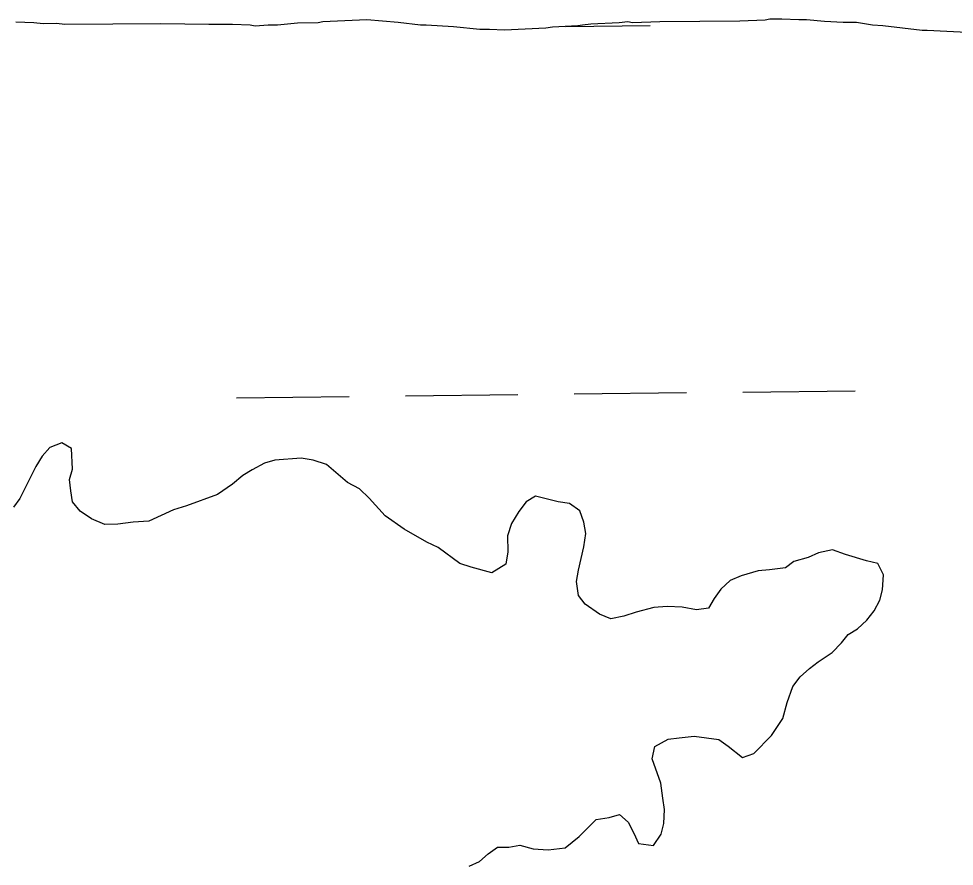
# Model space of a CAD drawing. Extents: x 3684037 to 3722149, y 433263 to 459021.
# Drawn here: x 3688593.8 to 3688860, y 448357.3 to 448598.5 of the extents above; entities that cross this region are included whole.
import ezdxf

# ---------------------------------------------------------------- set-up
doc = ezdxf.new("R2010")
doc.units = 0
doc.layers.add('V-TOPO-SHOR', color=7, linetype='Continuous')
doc.layers.add('V-WETL-SWMP', color=7, linetype='Continuous')

msp = doc.modelspace()

# ---------------------------------------------------------------- linework, layer by layer
at = {"layer": 'V-TOPO-SHOR'}
for p, q in [((3688593, 448597.7), (3688598.09, 448597.46)), ((3688678.95, 448597.44), (3688680.28, 448597.72)), ((3688680.28, 448597.72), (3688692.86, 448598.33)), ((3688692.86, 448598.33), (3688701.71, 448597.59)), ((3688701.71, 448597.59), (3688708.14, 448596.82)), ((3688764.63, 448597.45), (3688767.04, 448597.73)), ((3688767.04, 448597.73), (3688768.38, 448597.47)), ((3688768.38, 448597.47), (3688776.14, 448597.79)), ((3688776.14, 448597.79), (3688798.9, 448597.94)), ((3688798.9, 448597.94), (3688806.12, 448598.25)), ((3688806.12, 448598.25), (3688807.46, 448598.53)), ((3688807.46, 448598.53), (3688810.94, 448598.55)), ((3688810.94, 448598.55), (3688815.76, 448598.31)), ((3688815.76, 448598.31), (3688817.91, 448598.32)), ((3688817.91, 448598.32), (3688823, 448597.82)), ((3688823, 448597.82), (3688828.35, 448597.59)), ((3688828.35, 448597.59), (3688832.1, 448597.61)), ((3688832.1, 448597.61), (3688836.66, 448596.84)), ((3688598.09, 448597.46), (3688600.76, 448597.21)), ((3688600.76, 448597.21), (3688604.51, 448597.24)), ((3688604.51, 448597.24), (3688606.92, 448596.98)), ((3688606.92, 448596.98), (3688634.23, 448597.16)), ((3688634.23, 448597.16), (3688647.89, 448596.98)), ((3688647.89, 448596.98), (3688654.58, 448597.02)), ((3688654.58, 448597.02), (3688659.67, 448596.78)), ((3688659.67, 448596.78), (3688661.01, 448596.52)), ((3688661.01, 448596.52), (3688664.76, 448596.82)), ((3688664.76, 448596.82), (3688667.44, 448596.83)), ((3688667.44, 448596.83), (3688673.06, 448597.4)), ((3688673.06, 448597.4), (3688678.95, 448597.44)), ((3688708.14, 448596.82), (3688709.74, 448596.83)), ((3688709.74, 448596.83), (3688717.51, 448596.35)), ((3688717.51, 448596.35), (3688725.01, 448595.59)), ((3688725.01, 448595.59), (3688727.69, 448595.61)), ((3688727.69, 448595.61), (3688731.98, 448595.37)), ((3688731.98, 448595.37), (3688743.75, 448595.98)), ((3688743.75, 448595.98), (3688745.63, 448596.26)), ((3688745.63, 448596.26), (3688752.85, 448596.57)), ((3688752.85, 448596.57), (3688754.19, 448596.85)), ((3688754.19, 448596.85), (3688756.6, 448597.13)), ((3688756.6, 448597.13), (3688764.63, 448597.45)), ((3688836.66, 448596.84), (3688839.6, 448596.59)), ((3688839.6, 448596.59), (3688850.86, 448595.32)), ((3688850.86, 448595.32), (3688852.2, 448595.33)), ((3688852.2, 448595.33), (3688865.32, 448594.61)), ((3688606.07, 448477.83), (3688602.6, 448476.47)), ((3688608.76, 448476.24), (3688606.07, 448477.83)), ((3688602.6, 448476.47), (3688600.48, 448474.05)), ((3688609.07, 448470.35), (3688608.76, 448476.24)), ((3688600.48, 448474.05), (3688598.62, 448471.09)), ((3688666.62, 448472.86), (3688663.68, 448472.04)), ((3688674.11, 448473.44), (3688666.62, 448472.86)), ((3688677.6, 448472.93), (3688674.11, 448473.44)), ((3688681.35, 448471.61), (3688677.6, 448472.93)), ((3688598.62, 448471.09), (3688594.13, 448461.96)), ((3688608.28, 448467.4), (3688609.07, 448470.35)), ((3688660.21, 448470.14), (3688657.54, 448468.52)), ((3688663.68, 448472.04), (3688660.21, 448470.14)), ((3688687.28, 448466.56), (3688681.35, 448471.61)), ((3688608.57, 448464.19), (3688608.28, 448467.4)), ((3688657.54, 448468.52), (3688654.61, 448466.09)), ((3688654.61, 448466.09), (3688650.35, 448463.12)), ((3688690.77, 448464.71), (3688687.28, 448466.56)), ((3688693.46, 448462.05), (3688690.77, 448464.71)), ((3688594.13, 448461.96), (3688592.27, 448459.53)), ((3688609.13, 448460.98), (3688608.57, 448464.19)), ((3688650.35, 448463.12), (3688641.53, 448459.85)), ((3688698.05, 448456.99), (3688693.46, 448462.05)), ((3688740.85, 448462.62), (3688738.18, 448461)), ((3688747.29, 448461.06), (3688740.85, 448462.62)), ((3688611.29, 448458.32), (3688609.13, 448460.98)), ((3688641.53, 448459.85), (3688637.79, 448458.75)), ((3688738.18, 448461), (3688736.06, 448458.31)), ((3688750.5, 448460.54), (3688747.29, 448461.06)), ((3688753.46, 448458.42), (3688750.5, 448460.54)), ((3688614.51, 448456.2), (3688611.29, 448458.32)), ((3688637.79, 448458.75), (3688630.85, 448455.5)), ((3688703.43, 448453.28), (3688698.05, 448456.99)), ((3688736.06, 448458.31), (3688733.94, 448454.81)), ((3688754.55, 448455.21), (3688753.46, 448458.42)), ((3688618.27, 448454.61), (3688614.51, 448456.2)), ((3688622.02, 448454.64), (3688618.27, 448454.61)), ((3688626.3, 448455.2), (3688622.02, 448454.64)), ((3688630.85, 448455.5), (3688626.3, 448455.2)), ((3688733.94, 448454.81), (3688732.89, 448451.33)), ((3688755.11, 448452), (3688754.55, 448455.21)), ((3688709.87, 448449.57), (3688703.43, 448453.28)), ((3688732.89, 448451.33), (3688732.92, 448446.77)), ((3688754.6, 448448.25), (3688755.11, 448452)), ((3688713.1, 448447.99), (3688709.87, 448449.57)), ((3688719.28, 448443.47), (3688713.1, 448447.99)), ((3688732.92, 448446.77), (3688732.41, 448443.29)), ((3688753.03, 448441.55), (3688754.6, 448448.25)), ((3688821.28, 448446.53), (3688818.34, 448445.17)), ((3688825.29, 448447.36), (3688821.28, 448446.53)), ((3688829.05, 448446.05), (3688825.29, 448447.36)), ((3688834.95, 448444.21), (3688829.05, 448446.05)), ((3688722.5, 448442.42), (3688719.28, 448443.47)), ((3688732.41, 448443.29), (3688728.41, 448440.85)), ((3688814.33, 448444.08), (3688811.94, 448442.19)), ((3688818.34, 448445.17), (3688814.33, 448444.08)), ((3688838.17, 448443.43), (3688834.95, 448444.21)), ((3688839.79, 448440.22), (3688838.17, 448443.43)), ((3688728.41, 448440.85), (3688722.5, 448442.42)), ((3688752.52, 448438.33), (3688753.03, 448441.55)), ((3688804.18, 448441.34), (3688799.37, 448439.97)), ((3688807.39, 448441.62), (3688804.18, 448441.34)), ((3688811.94, 448442.19), (3688807.39, 448441.62)), ((3688753.08, 448434.32), (3688752.52, 448438.33)), ((3688796.16, 448438.61), (3688793.5, 448436.18)), ((3688799.37, 448439.97), (3688796.16, 448438.61)), ((3688839.55, 448435.94), (3688839.79, 448440.22)), ((3688793.5, 448436.18), (3688791.64, 448433.49)), ((3688838.77, 448432.99), (3688839.55, 448435.94)), ((3688754.97, 448431.92), (3688753.08, 448434.32)), ((3688791.64, 448433.49), (3688790.05, 448430.8)), ((3688837.18, 448430.03), (3688838.77, 448432.99)), ((3688759, 448429), (3688754.97, 448431.92)), ((3688774.52, 448430.97), (3688769.44, 448429.6)), ((3688778.27, 448431.26), (3688774.52, 448430.97)), ((3688782.55, 448431.02), (3688778.27, 448431.26)), ((3688786.57, 448430.25), (3688782.55, 448431.02)), ((3688790.05, 448430.8), (3688786.57, 448430.25)), ((3688835.06, 448427.34), (3688837.18, 448430.03)), ((3688762.23, 448427.68), (3688759, 448429)), ((3688765.97, 448428.51), (3688762.23, 448427.68)), ((3688769.44, 448429.6), (3688765.97, 448428.51)), ((3688832.39, 448424.91), (3688835.06, 448427.34)), ((3688829.73, 448423.29), (3688832.39, 448424.91)), ((3688827.87, 448420.87), (3688829.73, 448423.29)), ((3688825.21, 448418.18), (3688827.87, 448420.87)), ((3688821.21, 448415.47), (3688825.21, 448418.18)), ((3688818.81, 448413.58), (3688821.21, 448415.47)), ((3688816.15, 448411.16), (3688818.81, 448413.58)), ((3688814.02, 448408.46), (3688816.15, 448411.16)), ((3688812.45, 448403.9), (3688814.02, 448408.46)), ((3688811.14, 448399.34), (3688812.45, 448403.9)), ((3688807.95, 448394.5), (3688811.14, 448399.34)), ((3688774.77, 448391.35), (3688778.51, 448393.51)), ((3688778.51, 448393.51), (3688781.72, 448393.8)), ((3688781.72, 448393.8), (3688786, 448394.36)), ((3688786, 448394.36), (3688792.97, 448393.34)), ((3688792.97, 448393.34), (3688795.66, 448391.48)), ((3688802.9, 448389.38), (3688807.95, 448394.5)), ((3688773.99, 448387.86), (3688774.77, 448391.35)), ((3688795.66, 448391.48), (3688799.69, 448388.29)), ((3688776.45, 448380.92), (3688773.99, 448387.86)), ((3688799.69, 448388.29), (3688802.9, 448389.38)), ((3688777.01, 448376.63), (3688776.45, 448380.92)), ((3688777.56, 448373.43), (3688777.01, 448376.63)), ((3688761.78, 448371.18), (3688764.72, 448372)), ((3688764.72, 448372), (3688767.14, 448369.88)), ((3688777.32, 448369.41), (3688777.56, 448373.43)), ((3688753.25, 448365.77), (3688758.04, 448370.62)), ((3688758.04, 448370.62), (3688761.78, 448371.18)), ((3688767.14, 448369.88), (3688768.77, 448366.68)), ((3688776.54, 448366.46), (3688777.32, 448369.41)), ((3688768.77, 448366.68), (3688770.13, 448363.74)), ((3688774.42, 448363.23), (3688776.54, 448366.46)), ((3688749.25, 448362.54), (3688753.25, 448365.77)), ((3688770.13, 448363.74), (3688774.42, 448363.23)), ((3688724.91, 448358.63), (3688727.31, 448360.79)), ((3688727.31, 448360.79), (3688729.97, 448362.68)), ((3688729.97, 448362.68), (3688733.19, 448362.7)), ((3688733.19, 448362.7), (3688736.4, 448363.26)), ((3688736.4, 448363.26), (3688740.15, 448362.21)), ((3688740.15, 448362.21), (3688744.44, 448361.97)), ((3688744.44, 448361.97), (3688749.25, 448362.54)), ((3688721.97, 448357.27), (3688724.91, 448358.63))]:
    msp.add_line(p, q, dxfattribs=at)
at = {"layer": 'V-WETL-SWMP'}
for p, q in [((3688593, 448597.7), (3688598.09, 448597.46)), ((3688678.95, 448597.44), (3688680.28, 448597.72)), ((3688680.28, 448597.72), (3688692.86, 448598.33)), ((3688692.86, 448598.33), (3688701.71, 448597.59)), ((3688701.71, 448597.59), (3688708.14, 448596.82)), ((3688764.63, 448597.45), (3688767.04, 448597.73)), ((3688767.04, 448597.73), (3688768.38, 448597.47)), ((3688768.38, 448597.47), (3688776.14, 448597.79)), ((3688776.14, 448597.79), (3688798.9, 448597.94)), ((3688798.9, 448597.94), (3688806.12, 448598.25)), ((3688806.12, 448598.25), (3688807.46, 448598.53)), ((3688807.46, 448598.53), (3688810.94, 448598.55)), ((3688810.94, 448598.55), (3688815.76, 448598.31)), ((3688815.76, 448598.31), (3688817.91, 448598.32)), ((3688817.91, 448598.32), (3688823, 448597.82)), ((3688823, 448597.82), (3688828.35, 448597.59)), ((3688828.35, 448597.59), (3688832.1, 448597.61)), ((3688832.1, 448597.61), (3688836.66, 448596.84)), ((3688598.09, 448597.46), (3688600.76, 448597.21)), ((3688600.76, 448597.21), (3688604.51, 448597.24)), ((3688604.51, 448597.24), (3688606.92, 448596.98)), ((3688606.92, 448596.98), (3688634.23, 448597.16)), ((3688634.23, 448597.16), (3688647.89, 448596.98)), ((3688647.89, 448596.98), (3688654.58, 448597.02)), ((3688654.58, 448597.02), (3688659.67, 448596.78)), ((3688659.67, 448596.78), (3688661.01, 448596.52)), ((3688661.01, 448596.52), (3688664.76, 448596.82)), ((3688664.76, 448596.82), (3688667.44, 448596.83)), ((3688667.44, 448596.83), (3688673.06, 448597.4)), ((3688673.06, 448597.4), (3688678.95, 448597.44)), ((3688708.14, 448596.82), (3688709.74, 448596.83)), ((3688709.74, 448596.83), (3688717.51, 448596.35)), ((3688717.51, 448596.35), (3688725.01, 448595.59)), ((3688725.01, 448595.59), (3688727.69, 448595.61)), ((3688727.69, 448595.61), (3688731.98, 448595.37)), ((3688731.98, 448595.37), (3688743.75, 448595.98)), ((3688743.75, 448595.98), (3688745.63, 448596.26)), ((3688745.63, 448596.26), (3688752.85, 448596.57)), ((3688749.4, 448596.35), (3688773.4, 448596.63)), ((3688752.85, 448596.57), (3688754.19, 448596.85)), ((3688754.19, 448596.85), (3688756.6, 448597.13)), ((3688756.6, 448597.13), (3688764.63, 448597.45)), ((3688836.66, 448596.84), (3688839.6, 448596.59)), ((3688839.6, 448596.59), (3688850.86, 448595.32)), ((3688850.86, 448595.32), (3688852.2, 448595.33)), ((3688852.2, 448595.33), (3688865.32, 448594.61)), ((3688703.78, 448491.17), (3688735.78, 448491.54)), ((3688751.78, 448491.73), (3688783.77, 448492.1)), ((3688799.77, 448492.28), (3688831.77, 448492.66)), ((3688655.78, 448490.61), (3688687.78, 448490.98)), ((3688606.07, 448477.83), (3688602.6, 448476.47)), ((3688608.76, 448476.24), (3688606.07, 448477.83)), ((3688602.6, 448476.47), (3688600.48, 448474.05)), ((3688609.07, 448470.35), (3688608.76, 448476.24)), ((3688600.48, 448474.05), (3688598.62, 448471.09)), ((3688666.62, 448472.86), (3688663.68, 448472.04)), ((3688674.11, 448473.44), (3688666.62, 448472.86)), ((3688677.6, 448472.93), (3688674.11, 448473.44)), ((3688681.35, 448471.61), (3688677.6, 448472.93)), ((3688598.62, 448471.09), (3688594.13, 448461.96)), ((3688608.28, 448467.4), (3688609.07, 448470.35)), ((3688660.21, 448470.14), (3688657.54, 448468.52)), ((3688663.68, 448472.04), (3688660.21, 448470.14)), ((3688687.28, 448466.56), (3688681.35, 448471.61)), ((3688608.57, 448464.19), (3688608.28, 448467.4)), ((3688657.54, 448468.52), (3688654.61, 448466.09)), ((3688654.61, 448466.09), (3688650.35, 448463.12)), ((3688690.77, 448464.71), (3688687.28, 448466.56)), ((3688693.46, 448462.05), (3688690.77, 448464.71)), ((3688594.13, 448461.96), (3688592.27, 448459.53)), ((3688609.13, 448460.98), (3688608.57, 448464.19)), ((3688650.35, 448463.12), (3688641.53, 448459.85)), ((3688698.05, 448456.99), (3688693.46, 448462.05)), ((3688740.85, 448462.62), (3688738.18, 448461)), ((3688747.29, 448461.06), (3688740.85, 448462.62)), ((3688611.29, 448458.32), (3688609.13, 448460.98)), ((3688641.53, 448459.85), (3688637.79, 448458.75)), ((3688738.18, 448461), (3688736.06, 448458.31)), ((3688750.5, 448460.54), (3688747.29, 448461.06)), ((3688753.46, 448458.42), (3688750.5, 448460.54)), ((3688614.51, 448456.2), (3688611.29, 448458.32)), ((3688637.79, 448458.75), (3688630.85, 448455.5)), ((3688703.43, 448453.28), (3688698.05, 448456.99)), ((3688736.06, 448458.31), (3688733.94, 448454.81)), ((3688754.55, 448455.21), (3688753.46, 448458.42)), ((3688618.27, 448454.61), (3688614.51, 448456.2)), ((3688622.02, 448454.64), (3688618.27, 448454.61)), ((3688626.3, 448455.2), (3688622.02, 448454.64)), ((3688630.85, 448455.5), (3688626.3, 448455.2)), ((3688733.94, 448454.81), (3688732.89, 448451.33)), ((3688755.11, 448452), (3688754.55, 448455.21)), ((3688709.87, 448449.57), (3688703.43, 448453.28)), ((3688732.89, 448451.33), (3688732.92, 448446.77)), ((3688754.6, 448448.25), (3688755.11, 448452)), ((3688713.1, 448447.99), (3688709.87, 448449.57)), ((3688719.28, 448443.47), (3688713.1, 448447.99)), ((3688732.92, 448446.77), (3688732.41, 448443.29)), ((3688753.03, 448441.55), (3688754.6, 448448.25)), ((3688821.28, 448446.53), (3688818.34, 448445.17)), ((3688825.29, 448447.36), (3688821.28, 448446.53)), ((3688829.05, 448446.05), (3688825.29, 448447.36)), ((3688834.95, 448444.21), (3688829.05, 448446.05)), ((3688722.5, 448442.42), (3688719.28, 448443.47)), ((3688732.41, 448443.29), (3688728.41, 448440.85)), ((3688814.33, 448444.08), (3688811.94, 448442.19)), ((3688818.34, 448445.17), (3688814.33, 448444.08)), ((3688838.17, 448443.43), (3688834.95, 448444.21)), ((3688839.79, 448440.22), (3688838.17, 448443.43)), ((3688728.41, 448440.85), (3688722.5, 448442.42)), ((3688752.52, 448438.33), (3688753.03, 448441.55)), ((3688804.18, 448441.34), (3688799.37, 448439.97)), ((3688807.39, 448441.62), (3688804.18, 448441.34)), ((3688811.94, 448442.19), (3688807.39, 448441.62)), ((3688753.08, 448434.32), (3688752.52, 448438.33)), ((3688796.16, 448438.61), (3688793.5, 448436.18)), ((3688799.37, 448439.97), (3688796.16, 448438.61)), ((3688839.55, 448435.94), (3688839.79, 448440.22)), ((3688793.5, 448436.18), (3688791.64, 448433.49)), ((3688838.77, 448432.99), (3688839.55, 448435.94)), ((3688754.97, 448431.92), (3688753.08, 448434.32)), ((3688791.64, 448433.49), (3688790.05, 448430.8)), ((3688837.18, 448430.03), (3688838.77, 448432.99)), ((3688759, 448429), (3688754.97, 448431.92)), ((3688774.52, 448430.97), (3688769.44, 448429.6)), ((3688778.27, 448431.26), (3688774.52, 448430.97)), ((3688782.55, 448431.02), (3688778.27, 448431.26)), ((3688786.57, 448430.25), (3688782.55, 448431.02)), ((3688790.05, 448430.8), (3688786.57, 448430.25)), ((3688835.06, 448427.34), (3688837.18, 448430.03)), ((3688762.23, 448427.68), (3688759, 448429)), ((3688765.97, 448428.51), (3688762.23, 448427.68)), ((3688769.44, 448429.6), (3688765.97, 448428.51)), ((3688832.39, 448424.91), (3688835.06, 448427.34)), ((3688829.73, 448423.29), (3688832.39, 448424.91)), ((3688827.87, 448420.87), (3688829.73, 448423.29)), ((3688825.21, 448418.18), (3688827.87, 448420.87)), ((3688821.21, 448415.47), (3688825.21, 448418.18)), ((3688818.81, 448413.58), (3688821.21, 448415.47)), ((3688816.15, 448411.16), (3688818.81, 448413.58)), ((3688814.02, 448408.46), (3688816.15, 448411.16)), ((3688812.45, 448403.9), (3688814.02, 448408.46)), ((3688811.14, 448399.34), (3688812.45, 448403.9)), ((3688807.95, 448394.5), (3688811.14, 448399.34)), ((3688774.77, 448391.35), (3688778.51, 448393.51)), ((3688778.51, 448393.51), (3688781.72, 448393.8)), ((3688781.72, 448393.8), (3688786, 448394.36)), ((3688786, 448394.36), (3688792.97, 448393.34)), ((3688792.97, 448393.34), (3688795.66, 448391.48)), ((3688802.9, 448389.38), (3688807.95, 448394.5)), ((3688773.99, 448387.86), (3688774.77, 448391.35)), ((3688795.66, 448391.48), (3688799.69, 448388.29)), ((3688776.45, 448380.92), (3688773.99, 448387.86)), ((3688799.69, 448388.29), (3688802.9, 448389.38)), ((3688777.01, 448376.63), (3688776.45, 448380.92)), ((3688777.56, 448373.43), (3688777.01, 448376.63)), ((3688761.78, 448371.18), (3688764.72, 448372)), ((3688764.72, 448372), (3688767.14, 448369.88)), ((3688777.32, 448369.41), (3688777.56, 448373.43)), ((3688753.25, 448365.77), (3688758.04, 448370.62)), ((3688758.04, 448370.62), (3688761.78, 448371.18)), ((3688767.14, 448369.88), (3688768.77, 448366.68)), ((3688776.54, 448366.46), (3688777.32, 448369.41)), ((3688768.77, 448366.68), (3688770.13, 448363.74)), ((3688774.42, 448363.23), (3688776.54, 448366.46)), ((3688749.25, 448362.54), (3688753.25, 448365.77)), ((3688770.13, 448363.74), (3688774.42, 448363.23)), ((3688724.91, 448358.63), (3688727.31, 448360.79)), ((3688727.31, 448360.79), (3688729.97, 448362.68)), ((3688729.97, 448362.68), (3688733.19, 448362.7)), ((3688733.19, 448362.7), (3688736.4, 448363.26)), ((3688736.4, 448363.26), (3688740.15, 448362.21)), ((3688740.15, 448362.21), (3688744.44, 448361.97)), ((3688744.44, 448361.97), (3688749.25, 448362.54)), ((3688721.97, 448357.27), (3688724.91, 448358.63))]:
    msp.add_line(p, q, dxfattribs=at)

doc.saveas('drawing.dxf')
